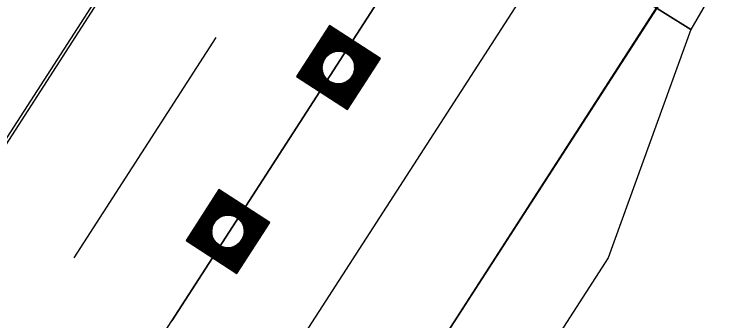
# Model space of a CAD drawing. Extents: x 14104283 to 14128447, y 8633203 to 8671666.
# Drawn here: x 14119387.5 to 14119459, y 8669259.8 to 8669290.7 of the extents above; entities that cross this region are included whole.
import ezdxf

# ---------------------------------------------------------------- set-up
doc = ezdxf.new("R2010")
doc.units = 0
for name, color, linetype in [('dsnCellElements', 7, 'Continuous'), ('dsnPaintExistingBrokenLaneLineWhite', 7, 'Continuous'), ('dsnPaintExistingDoubleCenterYellow', 7, 'Continuous'), ('dsnPaintExistingEdgeLineRightWhite', 7, 'Continuous'), ('dsnPaintPlaceBrokenLineWhite', 7, 'Continuous'), ('dsnShadingPaved', 7, 'Continuous'), ('dsnStdLabel', 7, 'Continuous'), ('dsnStgShadingPrevPav', 7, 'Continuous'), ('dsnTapePlaceChannelizingYellow', 7, 'Continuous')]:
    doc.layers.add(name, color=color, linetype=linetype)

msp = doc.modelspace()

# ---------------------------------------------------------------- linework, layer by layer
at = {"layer": 'dsnCellElements'}
for centre in [(14119420.246, 8669285.31), (14119409.106, 8669268.782)]:
    msp.add_circle(centre, 1.65, dxfattribs=at)
at = {"layer": 'dsnPaintExistingBrokenLaneLineWhite'}
for p, q in [((14119404.971, 8669240.065), (14119490.235, 8669372.153)), ((14119393.585, 8669266.1), (14119407.913, 8669288.337))]:
    msp.add_line(p, q, dxfattribs=at)
at = {"layer": 'dsnPaintExistingDoubleCenterYellow'}
msp.add_line((14119403.438, 8669259.759), (14119494.217, 8669400.391), dxfattribs=at)
at = {"layer": 'dsnPaintExistingEdgeLineRightWhite'}
msp.add_line((14119329.789, 8669101.47), (14119537.52, 8669423.28), dxfattribs=at)
msp.add_lwpolyline([(14119412.154, 8669317.073), (14119387.623, 8669279.002), (14119355.614, 8669229.262), (14119328.753, 8669187.712), (14119296.908, 8669137.951), (14119267.448, 8669092.088), (14119237.896, 8669046.842), (14119206.907, 8668999.349), (14119178.966, 8668956.718), (14119155.37, 8668919.986)], dxfattribs=at)
at = {"layer": 'dsnPaintPlaceBrokenLineWhite'}
msp.add_line((14119404.971, 8669240.065), (14119490.235, 8669372.153), dxfattribs=at)
at = {"layer": 'dsnShadingPaved'}
for p, q in [((14119155.499, 8668919.903), (14119497.219, 8669449.294)), ((14119509.778, 8669424.497), (14119403.438, 8669259.759)), ((14119403.438, 8669259.759), (14119477.196, 8669374.023)), ((14119497.334, 8669361.024), (14119415.053, 8669233.557))]:
    msp.add_line(p, q, dxfattribs=at)
at = {"layer": 'dsnStdLabel'}
for points in [[(14119421.156, 8669281.076), (14119424.481, 8669286.22), (14119419.336, 8669289.545), (14119416.011, 8669284.4), (14119421.156, 8669281.076)], [(14119421.153, 8669281.077), (14119424.476, 8669286.219), (14119419.337, 8669289.541), (14119416.016, 8669284.401), (14119421.158, 8669281.078)], [(14119421.15, 8669281.079), (14119424.472, 8669286.218), (14119419.338, 8669289.536), (14119416.02, 8669284.402), (14119421.16, 8669281.081)], [(14119421.198, 8669281.213), (14119424.426, 8669286.208), (14119419.348, 8669289.49), (14119416.066, 8669284.412), (14119421.177, 8669281.109)], [(14119421.188, 8669281.259), (14119424.381, 8669286.199), (14119419.358, 8669289.445), (14119416.112, 8669284.422), (14119421.195, 8669281.137)], [(14119421.178, 8669281.305), (14119424.335, 8669286.189), (14119419.368, 8669289.399), (14119416.157, 8669284.432), (14119421.213, 8669281.164)], [(14119421.169, 8669281.35), (14119424.289, 8669286.179), (14119419.377, 8669289.354), (14119416.203, 8669284.442), (14119421.198, 8669281.213)], [(14119421.159, 8669281.396), (14119424.244, 8669286.169), (14119419.387, 8669289.308), (14119416.249, 8669284.451), (14119421.188, 8669281.259)], [(14119421.149, 8669281.442), (14119424.198, 8669286.159), (14119419.397, 8669289.262), (14119416.294, 8669284.461), (14119421.178, 8669281.305)], [(14119421.139, 8669281.487), (14119424.152, 8669286.15), (14119419.407, 8669289.217), (14119416.34, 8669284.471), (14119421.169, 8669281.35)], [(14119421.129, 8669281.533), (14119424.107, 8669286.14), (14119419.417, 8669289.171), (14119416.385, 8669284.481), (14119421.159, 8669281.396)], [(14119421.12, 8669281.578), (14119424.061, 8669286.13), (14119419.426, 8669289.125), (14119416.431, 8669284.491), (14119421.149, 8669281.442)], [(14119421.11, 8669281.624), (14119424.016, 8669286.12), (14119419.436, 8669289.08), (14119416.477, 8669284.5), (14119421.139, 8669281.487)], [(14119421.1, 8669281.67), (14119423.97, 8669286.11), (14119419.446, 8669289.034), (14119416.522, 8669284.51), (14119421.129, 8669281.533)], [(14119421.09, 8669281.715), (14119423.924, 8669286.101), (14119419.456, 8669288.989), (14119416.568, 8669284.52), (14119421.12, 8669281.578)], [(14119421.08, 8669281.761), (14119423.879, 8669286.091), (14119419.466, 8669288.943), (14119416.614, 8669284.53), (14119421.11, 8669281.624)], [(14119421.071, 8669281.807), (14119423.833, 8669286.081), (14119419.475, 8669288.897), (14119416.659, 8669284.54), (14119421.1, 8669281.67)], [(14119421.061, 8669281.852), (14119423.787, 8669286.071), (14119419.485, 8669288.852), (14119416.705, 8669284.549), (14119421.09, 8669281.715)], [(14119421.051, 8669281.898), (14119423.742, 8669286.061), (14119419.495, 8669288.806), (14119416.75, 8669284.559), (14119421.08, 8669281.761)], [(14119421.041, 8669281.943), (14119423.696, 8669286.052), (14119419.505, 8669288.76), (14119416.796, 8669284.569), (14119421.071, 8669281.807)], [(14119421.031, 8669281.989), (14119423.65, 8669286.042), (14119419.515, 8669288.715), (14119416.842, 8669284.579), (14119421.061, 8669281.852)], [(14119421.021, 8669282.035), (14119423.605, 8669286.032), (14119419.524, 8669288.669), (14119416.887, 8669284.589), (14119421.051, 8669281.898)], [(14119421.012, 8669282.08), (14119423.559, 8669286.022), (14119419.534, 8669288.623), (14119416.933, 8669284.598), (14119421.041, 8669281.943)], [(14119421.002, 8669282.126), (14119423.514, 8669286.012), (14119419.544, 8669288.578), (14119416.979, 8669284.608), (14119421.031, 8669281.989)], [(14119420.992, 8669282.172), (14119423.468, 8669286.003), (14119419.554, 8669288.532), (14119417.024, 8669284.618), (14119421.021, 8669282.035)], [(14119420.982, 8669282.217), (14119423.422, 8669285.993), (14119419.564, 8669288.487), (14119417.07, 8669284.628), (14119421.012, 8669282.08)], [(14119420.972, 8669282.263), (14119423.377, 8669285.983), (14119419.573, 8669288.441), (14119417.115, 8669284.638), (14119421.002, 8669282.126)], [(14119420.963, 8669282.308), (14119423.331, 8669285.973), (14119419.583, 8669288.395), (14119417.161, 8669284.648), (14119420.992, 8669282.172)], [(14119420.953, 8669282.354), (14119423.285, 8669285.963), (14119419.593, 8669288.35), (14119417.207, 8669284.657), (14119420.982, 8669282.217)], [(14119420.943, 8669282.4), (14119423.24, 8669285.954), (14119419.603, 8669288.304), (14119417.252, 8669284.667), (14119420.972, 8669282.263)], [(14119420.933, 8669282.445), (14119423.194, 8669285.944), (14119419.613, 8669288.258), (14119417.298, 8669284.677), (14119420.963, 8669282.308)], [(14119420.923, 8669282.491), (14119423.149, 8669285.934), (14119419.622, 8669288.213), (14119417.344, 8669284.687), (14119420.953, 8669282.354)], [(14119420.914, 8669282.537), (14119423.103, 8669285.924), (14119419.632, 8669288.167), (14119417.389, 8669284.697), (14119420.943, 8669282.4)], [(14119420.904, 8669282.582), (14119423.057, 8669285.914), (14119419.642, 8669288.122), (14119417.435, 8669284.706), (14119420.933, 8669282.445)], [(14119420.894, 8669282.628), (14119423.012, 8669285.905), (14119419.652, 8669288.076), (14119417.48, 8669284.716), (14119420.923, 8669282.491)], [(14119420.884, 8669282.674), (14119422.966, 8669285.895), (14119419.662, 8669288.03), (14119417.526, 8669284.726), (14119420.914, 8669282.537)], [(14119420.874, 8669282.719), (14119422.92, 8669285.885), (14119419.671, 8669287.985), (14119417.572, 8669284.736), (14119420.904, 8669282.582)], [(14119420.865, 8669282.765), (14119422.875, 8669285.875), (14119419.681, 8669287.939), (14119417.617, 8669284.746), (14119420.894, 8669282.628)], [(14119420.855, 8669282.81), (14119422.829, 8669285.865), (14119419.691, 8669287.893), (14119417.663, 8669284.755), (14119420.884, 8669282.674)], [(14119420.845, 8669282.856), (14119422.784, 8669285.856), (14119419.701, 8669287.848), (14119417.709, 8669284.765), (14119420.874, 8669282.719)], [(14119420.835, 8669282.902), (14119422.738, 8669285.846), (14119419.711, 8669287.802), (14119417.754, 8669284.775), (14119420.865, 8669282.765)], [(14119420.825, 8669282.947), (14119422.692, 8669285.836), (14119419.721, 8669287.757), (14119417.8, 8669284.785), (14119420.855, 8669282.81)], [(14119420.816, 8669282.993), (14119422.647, 8669285.826), (14119419.73, 8669287.711), (14119417.846, 8669284.795), (14119420.845, 8669282.856)], [(14119420.806, 8669283.039), (14119422.601, 8669285.816), (14119419.74, 8669287.665), (14119417.891, 8669284.804), (14119420.835, 8669282.902)], [(14119420.796, 8669283.084), (14119422.555, 8669285.807), (14119419.75, 8669287.62), (14119417.937, 8669284.814), (14119420.825, 8669282.947)], [(14119420.786, 8669283.13), (14119422.51, 8669285.797), (14119419.76, 8669287.574), (14119417.982, 8669284.824), (14119420.816, 8669282.993)], [(14119420.858, 8669286.825), (14119419.77, 8669287.528), (14119419.066, 8669286.44)], [(14119420.724, 8669286.872), (14119419.779, 8669287.483), (14119419.169, 8669286.538)], [(14119420.619, 8669286.901), (14119419.789, 8669287.437), (14119419.253, 8669286.607)], [(14119420.53, 8669286.919), (14119419.799, 8669287.392), (14119419.326, 8669286.66)], [(14119420.451, 8669286.931), (14119419.809, 8669287.346), (14119419.394, 8669286.704)], [(14119420.378, 8669286.938), (14119419.819, 8669287.3), (14119419.457, 8669286.74)], [(14119420.311, 8669286.943), (14119419.828, 8669287.255), (14119419.516, 8669286.772)], [(14119420.248, 8669286.944), (14119419.838, 8669287.209), (14119419.573, 8669286.799)], [(14119420.189, 8669286.943), (14119419.848, 8669287.163), (14119419.627, 8669286.822)], [(14119420.133, 8669286.94), (14119419.858, 8669287.118), (14119419.68, 8669286.843)], [(14119420.079, 8669286.935), (14119419.868, 8669287.072), (14119419.731, 8669286.86)], [(14119420.028, 8669286.929), (14119419.877, 8669287.027), (14119419.78, 8669286.876)], [(14119419.979, 8669286.922), (14119419.887, 8669286.981), (14119419.828, 8669286.889)], [(14119419.931, 8669286.913), (14119419.897, 8669286.935), (14119419.875, 8669286.901)], [(14119421.761, 8669284.698), (14119422.464, 8669285.787), (14119421.375, 8669286.491)], [(14119421.808, 8669284.833), (14119422.419, 8669285.777), (14119421.474, 8669286.387)], [(14119421.836, 8669284.937), (14119422.373, 8669285.767), (14119421.543, 8669286.304)], [(14119421.855, 8669285.026), (14119422.327, 8669285.758), (14119421.596, 8669286.23)], [(14119421.867, 8669285.106), (14119422.282, 8669285.748), (14119421.64, 8669286.163)], [(14119421.874, 8669285.178), (14119422.236, 8669285.738), (14119421.676, 8669286.1)], [(14119418.732, 8669285.922), (14119418.028, 8669284.834), (14119419.117, 8669284.13)], [(14119418.684, 8669285.788), (14119418.074, 8669284.844), (14119419.018, 8669284.233)], [(14119418.656, 8669285.684), (14119418.119, 8669284.853), (14119418.949, 8669284.317)], [(14119418.637, 8669285.594), (14119418.165, 8669284.863), (14119418.896, 8669284.391)], [(14119418.625, 8669285.515), (14119418.211, 8669284.873), (14119418.853, 8669284.458)], [(14119418.618, 8669285.443), (14119418.256, 8669284.883), (14119418.816, 8669284.521)], [(14119421.878, 8669285.245), (14119422.19, 8669285.728), (14119421.707, 8669286.04)], [(14119421.88, 8669285.308), (14119422.145, 8669285.718), (14119421.734, 8669285.983)], [(14119421.879, 8669285.367), (14119422.099, 8669285.708), (14119421.758, 8669285.929)], [(14119421.876, 8669285.423), (14119422.054, 8669285.699), (14119421.778, 8669285.877)], [(14119421.871, 8669285.477), (14119422.008, 8669285.689), (14119421.796, 8669285.826)], [(14119421.865, 8669285.529), (14119421.962, 8669285.679), (14119421.812, 8669285.776)], [(14119421.858, 8669285.578), (14119421.917, 8669285.669), (14119421.825, 8669285.728)], [(14119421.849, 8669285.625), (14119421.871, 8669285.659), (14119421.837, 8669285.682)], [(14119418.614, 8669285.376), (14119418.302, 8669284.893), (14119418.785, 8669284.58)], [(14119418.613, 8669285.313), (14119418.347, 8669284.902), (14119418.758, 8669284.637)], [(14119418.614, 8669285.253), (14119418.393, 8669284.912), (14119418.734, 8669284.692)], [(14119418.617, 8669285.197), (14119418.439, 8669284.922), (14119418.714, 8669284.744)], [(14119418.621, 8669285.144), (14119418.484, 8669284.932), (14119418.696, 8669284.795)], [(14119418.627, 8669285.092), (14119418.53, 8669284.942), (14119418.68, 8669284.844)], [(14119418.635, 8669285.043), (14119418.576, 8669284.951), (14119418.667, 8669284.892)], [(14119418.643, 8669284.995), (14119418.621, 8669284.961), (14119418.655, 8669284.939)], [(14119420.747, 8669283.312), (14119421.166, 8669283.96)], [(14119420.757, 8669283.267), (14119421.24, 8669284.014)], [(14119420.767, 8669283.221), (14119421.323, 8669284.082)], [(14119420.776, 8669283.175), (14119421.426, 8669284.181)], [(14119419.634, 8669283.796), (14119420.806, 8669283.039)], [(14119419.768, 8669283.748), (14119420.796, 8669283.084)], [(14119419.873, 8669283.72), (14119420.786, 8669283.13)], [(14119419.962, 8669283.702), (14119420.776, 8669283.175)], [(14119420.041, 8669283.69), (14119420.767, 8669283.221)], [(14119420.114, 8669283.682), (14119420.757, 8669283.267)], [(14119420.181, 8669283.678), (14119420.747, 8669283.312)], [(14119420.244, 8669283.677), (14119420.737, 8669283.358)], [(14119420.303, 8669283.678), (14119420.727, 8669283.404)], [(14119420.359, 8669283.681), (14119420.718, 8669283.449)], [(14119420.413, 8669283.685), (14119420.708, 8669283.495)], [(14119420.464, 8669283.691), (14119420.698, 8669283.54)], [(14119420.514, 8669283.699), (14119420.688, 8669283.586)], [(14119420.561, 8669283.708), (14119420.678, 8669283.632)], [(14119420.678, 8669283.632), (14119420.761, 8669283.76)], [(14119420.688, 8669283.586), (14119420.812, 8669283.778)], [(14119420.698, 8669283.54), (14119420.865, 8669283.799)], [(14119420.708, 8669283.495), (14119420.919, 8669283.822)], [(14119420.718, 8669283.449), (14119420.976, 8669283.849)], [(14119420.727, 8669283.404), (14119421.035, 8669283.88)], [(14119420.737, 8669283.358), (14119421.098, 8669283.917)], [(14119410.016, 8669264.548), (14119413.341, 8669269.692), (14119408.196, 8669273.017), (14119404.871, 8669267.873), (14119410.016, 8669264.548)], [(14119410.013, 8669264.549), (14119413.336, 8669269.691), (14119408.197, 8669273.013), (14119404.876, 8669267.874), (14119410.017, 8669264.55)], [(14119410.01, 8669264.551), (14119413.331, 8669269.69), (14119408.198, 8669273.008), (14119404.88, 8669267.875), (14119410.019, 8669264.553)], [(14119410.058, 8669264.686), (14119413.286, 8669269.681), (14119408.208, 8669272.963), (14119404.926, 8669267.884), (14119410.037, 8669264.581)], [(14119410.048, 8669264.731), (14119413.24, 8669269.671), (14119408.217, 8669272.917), (14119404.971, 8669267.894), (14119410.055, 8669264.609)], [(14119410.038, 8669264.777), (14119413.195, 8669269.661), (14119408.227, 8669272.871), (14119405.017, 8669267.904), (14119410.073, 8669264.636)], [(14119410.028, 8669264.822), (14119413.149, 8669269.651), (14119408.237, 8669272.826), (14119405.063, 8669267.914), (14119410.058, 8669264.686)], [(14119410.018, 8669264.868), (14119413.103, 8669269.641), (14119408.247, 8669272.78), (14119405.108, 8669267.924), (14119410.048, 8669264.731)], [(14119410.009, 8669264.914), (14119413.058, 8669269.632), (14119408.257, 8669272.734), (14119405.154, 8669267.933), (14119410.038, 8669264.777)], [(14119409.999, 8669264.959), (14119413.012, 8669269.622), (14119408.266, 8669272.689), (14119405.199, 8669267.943), (14119410.028, 8669264.822)], [(14119409.989, 8669265.005), (14119412.966, 8669269.612), (14119408.276, 8669272.643), (14119405.245, 8669267.953), (14119410.018, 8669264.868)], [(14119409.979, 8669265.051), (14119412.921, 8669269.602), (14119408.286, 8669272.598), (14119405.291, 8669267.963), (14119410.009, 8669264.914)], [(14119409.969, 8669265.096), (14119412.875, 8669269.592), (14119408.296, 8669272.552), (14119405.336, 8669267.973), (14119409.999, 8669264.959)], [(14119409.96, 8669265.142), (14119412.83, 8669269.583), (14119408.306, 8669272.506), (14119405.382, 8669267.982), (14119409.989, 8669265.005)], [(14119409.95, 8669265.187), (14119412.784, 8669269.573), (14119408.316, 8669272.461), (14119405.428, 8669267.992), (14119409.979, 8669265.051)], [(14119409.94, 8669265.233), (14119412.738, 8669269.563), (14119408.325, 8669272.415), (14119405.473, 8669268.002), (14119409.969, 8669265.096)], [(14119409.93, 8669265.279), (14119412.693, 8669269.553), (14119408.335, 8669272.369), (14119405.519, 8669268.012), (14119409.96, 8669265.142)], [(14119409.92, 8669265.324), (14119412.647, 8669269.543), (14119408.345, 8669272.324), (14119405.565, 8669268.022), (14119409.95, 8669265.187)], [(14119409.911, 8669265.37), (14119412.601, 8669269.534), (14119408.355, 8669272.278), (14119405.61, 8669268.031), (14119409.94, 8669265.233)], [(14119409.901, 8669265.416), (14119412.556, 8669269.524), (14119408.365, 8669272.232), (14119405.656, 8669268.041), (14119409.93, 8669265.279)], [(14119409.891, 8669265.461), (14119412.51, 8669269.514), (14119408.374, 8669272.187), (14119405.701, 8669268.051), (14119409.92, 8669265.324)], [(14119409.881, 8669265.507), (14119412.465, 8669269.504), (14119408.384, 8669272.141), (14119405.747, 8669268.061), (14119409.911, 8669265.37)], [(14119409.871, 8669265.552), (14119412.419, 8669269.494), (14119408.394, 8669272.096), (14119405.793, 8669268.071), (14119409.901, 8669265.416)], [(14119409.862, 8669265.598), (14119412.373, 8669269.485), (14119408.404, 8669272.05), (14119405.838, 8669268.08), (14119409.891, 8669265.461)], [(14119409.852, 8669265.644), (14119412.328, 8669269.475), (14119408.414, 8669272.004), (14119405.884, 8669268.09), (14119409.881, 8669265.507)], [(14119409.842, 8669265.689), (14119412.282, 8669269.465), (14119408.423, 8669271.959), (14119405.93, 8669268.1), (14119409.871, 8669265.552)], [(14119409.832, 8669265.735), (14119412.236, 8669269.455), (14119408.433, 8669271.913), (14119405.975, 8669268.11), (14119409.862, 8669265.598)], [(14119409.822, 8669265.781), (14119412.191, 8669269.445), (14119408.443, 8669271.867), (14119406.021, 8669268.12), (14119409.852, 8669265.644)], [(14119409.813, 8669265.826), (14119412.145, 8669269.435), (14119408.453, 8669271.822), (14119406.066, 8669268.129), (14119409.842, 8669265.689)], [(14119409.803, 8669265.872), (14119412.1, 8669269.426), (14119408.463, 8669271.776), (14119406.112, 8669268.139), (14119409.832, 8669265.735)], [(14119409.793, 8669265.917), (14119412.054, 8669269.416), (14119408.472, 8669271.731), (14119406.158, 8669268.149), (14119409.822, 8669265.781)], [(14119409.783, 8669265.963), (14119412.008, 8669269.406), (14119408.482, 8669271.685), (14119406.203, 8669268.159), (14119409.813, 8669265.826)], [(14119409.773, 8669266.009), (14119411.963, 8669269.396), (14119408.492, 8669271.639), (14119406.249, 8669268.169), (14119409.803, 8669265.872)], [(14119409.764, 8669266.054), (14119411.917, 8669269.386), (14119408.502, 8669271.594), (14119406.295, 8669268.178), (14119409.793, 8669265.917)], [(14119409.754, 8669266.1), (14119411.871, 8669269.377), (14119408.512, 8669271.548), (14119406.34, 8669268.188), (14119409.783, 8669265.963)], [(14119409.744, 8669266.146), (14119411.826, 8669269.367), (14119408.521, 8669271.502), (14119406.386, 8669268.198), (14119409.773, 8669266.009)], [(14119409.734, 8669266.191), (14119411.78, 8669269.357), (14119408.531, 8669271.457), (14119406.431, 8669268.208), (14119409.764, 8669266.054)], [(14119409.724, 8669266.237), (14119411.735, 8669269.347), (14119408.541, 8669271.411), (14119406.477, 8669268.218), (14119409.754, 8669266.1)], [(14119409.715, 8669266.283), (14119411.689, 8669269.337), (14119408.551, 8669271.366), (14119406.523, 8669268.227), (14119409.744, 8669266.146)], [(14119409.705, 8669266.328), (14119411.643, 8669269.328), (14119408.561, 8669271.32), (14119406.568, 8669268.237), (14119409.734, 8669266.191)], [(14119409.695, 8669266.374), (14119411.598, 8669269.318), (14119408.57, 8669271.274), (14119406.614, 8669268.247), (14119409.724, 8669266.237)], [(14119409.685, 8669266.419), (14119411.552, 8669269.308), (14119408.58, 8669271.229), (14119406.66, 8669268.257), (14119409.715, 8669266.283)], [(14119409.675, 8669266.465), (14119411.506, 8669269.298), (14119408.59, 8669271.183), (14119406.705, 8669268.267), (14119409.705, 8669266.328)], [(14119409.666, 8669266.511), (14119411.461, 8669269.288), (14119408.6, 8669271.137), (14119406.751, 8669268.276), (14119409.695, 8669266.374)], [(14119409.656, 8669266.556), (14119411.415, 8669269.279), (14119408.61, 8669271.092), (14119406.796, 8669268.286), (14119409.685, 8669266.419)], [(14119409.646, 8669266.602), (14119411.369, 8669269.269), (14119408.619, 8669271.046), (14119406.842, 8669268.296), (14119409.675, 8669266.465)], [(14119409.718, 8669270.297), (14119408.629, 8669271.001), (14119407.926, 8669269.912)], [(14119409.583, 8669270.345), (14119408.639, 8669270.955), (14119408.029, 8669270.011)], [(14119409.479, 8669270.373), (14119408.649, 8669270.909), (14119408.112, 8669270.079)], [(14119409.39, 8669270.391), (14119408.659, 8669270.864), (14119408.186, 8669270.132)], [(14119409.31, 8669270.403), (14119408.668, 8669270.818), (14119408.253, 8669270.176)], [(14119409.238, 8669270.411), (14119408.678, 8669270.772), (14119408.316, 8669270.213)], [(14119409.171, 8669270.415), (14119408.688, 8669270.727), (14119408.376, 8669270.244)], [(14119409.108, 8669270.416), (14119408.698, 8669270.681), (14119408.433, 8669270.271)], [(14119409.049, 8669270.415), (14119408.708, 8669270.636), (14119408.487, 8669270.294)], [(14119408.993, 8669270.412), (14119408.717, 8669270.59), (14119408.54, 8669270.315)], [(14119408.939, 8669270.407), (14119408.727, 8669270.544), (14119408.59, 8669270.333)], [(14119408.888, 8669270.401), (14119408.737, 8669270.499), (14119408.64, 8669270.348)], [(14119408.838, 8669270.394), (14119408.747, 8669270.453), (14119408.688, 8669270.362)], [(14119408.791, 8669270.385), (14119408.757, 8669270.407), (14119408.735, 8669270.373)], [(14119410.62, 8669268.17), (14119411.324, 8669269.259), (14119410.235, 8669269.963)], [(14119410.668, 8669268.305), (14119411.278, 8669269.249), (14119410.334, 8669269.86)], [(14119410.696, 8669268.409), (14119411.233, 8669269.239), (14119410.402, 8669269.776)], [(14119410.714, 8669268.498), (14119411.187, 8669269.23), (14119410.456, 8669269.702)], [(14119407.591, 8669269.395), (14119406.888, 8669268.306), (14119407.976, 8669267.602)], [(14119407.544, 8669269.26), (14119406.933, 8669268.316), (14119407.878, 8669267.705)], [(14119407.515, 8669269.156), (14119406.979, 8669268.325), (14119407.809, 8669267.789)], [(14119407.497, 8669269.067), (14119407.025, 8669268.335), (14119407.756, 8669267.863)], [(14119407.485, 8669268.987), (14119407.07, 8669268.345), (14119407.712, 8669267.93)], [(14119410.726, 8669268.578), (14119411.141, 8669269.22), (14119410.499, 8669269.635)], [(14119410.734, 8669268.65), (14119411.096, 8669269.21), (14119410.536, 8669269.572)], [(14119410.738, 8669268.717), (14119411.05, 8669269.2), (14119410.567, 8669269.512)], [(14119410.739, 8669268.78), (14119411.004, 8669269.19), (14119410.594, 8669269.456)], [(14119410.738, 8669268.839), (14119410.959, 8669269.181), (14119410.618, 8669269.401)], [(14119410.735, 8669268.896), (14119410.913, 8669269.171), (14119410.638, 8669269.349)], [(14119410.731, 8669268.949), (14119410.868, 8669269.161), (14119410.656, 8669269.298)], [(14119410.725, 8669269.001), (14119410.822, 8669269.151), (14119410.671, 8669269.249)], [(14119410.717, 8669269.05), (14119410.776, 8669269.141), (14119410.685, 8669269.2)], [(14119410.709, 8669269.097), (14119410.731, 8669269.132), (14119410.697, 8669269.154)], [(14119407.478, 8669268.915), (14119407.116, 8669268.355), (14119407.676, 8669267.993)], [(14119407.474, 8669268.848), (14119407.161, 8669268.365), (14119407.644, 8669268.053)], [(14119407.472, 8669268.785), (14119407.207, 8669268.375), (14119407.617, 8669268.109)], [(14119407.473, 8669268.726), (14119407.253, 8669268.384), (14119407.594, 8669268.164)], [(14119407.476, 8669268.669), (14119407.298, 8669268.394), (14119407.574, 8669268.216)], [(14119407.481, 8669268.616), (14119407.344, 8669268.404), (14119407.556, 8669268.267)], [(14119407.487, 8669268.564), (14119407.39, 8669268.414), (14119407.54, 8669268.316)], [(14119407.494, 8669268.515), (14119407.435, 8669268.424), (14119407.527, 8669268.364)], [(14119407.503, 8669268.467), (14119407.481, 8669268.433), (14119407.515, 8669268.411)], [(14119409.626, 8669266.693), (14119410.183, 8669267.554)], [(14119409.636, 8669266.648), (14119410.286, 8669267.653)], [(14119408.494, 8669267.268), (14119409.666, 8669266.511)], [(14119408.628, 8669267.22), (14119409.656, 8669266.556)], [(14119408.733, 8669267.192), (14119409.646, 8669266.602)], [(14119408.822, 8669267.174), (14119409.636, 8669266.648)], [(14119408.901, 8669267.162), (14119409.626, 8669266.693)], [(14119408.974, 8669267.154), (14119409.616, 8669266.739)], [(14119409.041, 8669267.15), (14119409.607, 8669266.784)], [(14119409.103, 8669267.149), (14119409.597, 8669266.83)], [(14119409.163, 8669267.15), (14119409.587, 8669266.876)], [(14119409.219, 8669267.153), (14119409.577, 8669266.921)], [(14119409.273, 8669267.158), (14119409.567, 8669266.967)], [(14119409.324, 8669267.164), (14119409.558, 8669267.013)], [(14119409.373, 8669267.171), (14119409.548, 8669267.058)], [(14119409.421, 8669267.18), (14119409.538, 8669267.104)], [(14119409.538, 8669267.104), (14119409.621, 8669267.232)], [(14119409.548, 8669267.058), (14119409.672, 8669267.25)], [(14119409.558, 8669267.013), (14119409.724, 8669267.271)], [(14119409.567, 8669266.967), (14119409.779, 8669267.294)], [(14119409.577, 8669266.921), (14119409.836, 8669267.321)], [(14119409.587, 8669266.876), (14119409.895, 8669267.352)], [(14119409.597, 8669266.83), (14119409.958, 8669267.389)], [(14119409.607, 8669266.784), (14119410.026, 8669267.433)], [(14119409.616, 8669266.739), (14119410.099, 8669267.486)]]:
    msp.add_lwpolyline(points, dxfattribs=at)
at = {"layer": 'dsnStgShadingPrevPav'}
for p, q in [((14119403.272, 8669322.206), (14119455.82, 8669289.132)), ((14119455.82, 8669289.132), (14119403.272, 8669322.206))]:
    msp.add_line(p, q, dxfattribs=at)
for points in [[(14119500.111, 8669365.777), (14119496.658, 8669346.231), (14119486.895, 8669342.134), (14119480.9, 8669333.216), (14119468.625, 8669311.242), (14119455.82, 8669289.132)], [(14119455.82, 8669289.132), (14119447.45, 8669266.1), (14119424.618, 8669230.678), (14119396.25, 8669185.734), (14119365.958, 8669139.106), (14119334.972, 8669091.449), (14119304.908, 8669044.507), (14119267.203, 8668986.395), (14119235.589, 8668937.493), (14119203.774, 8668887.788), (14119172.82, 8668837.381)]]:
    msp.add_lwpolyline(points, dxfattribs=at)
at = {"layer": 'dsnTapePlaceChannelizingYellow'}
msp.add_line((14119292.603, 8669088.156), (14119403.438, 8669259.759), dxfattribs=at)

doc.saveas('drawing.dxf')
